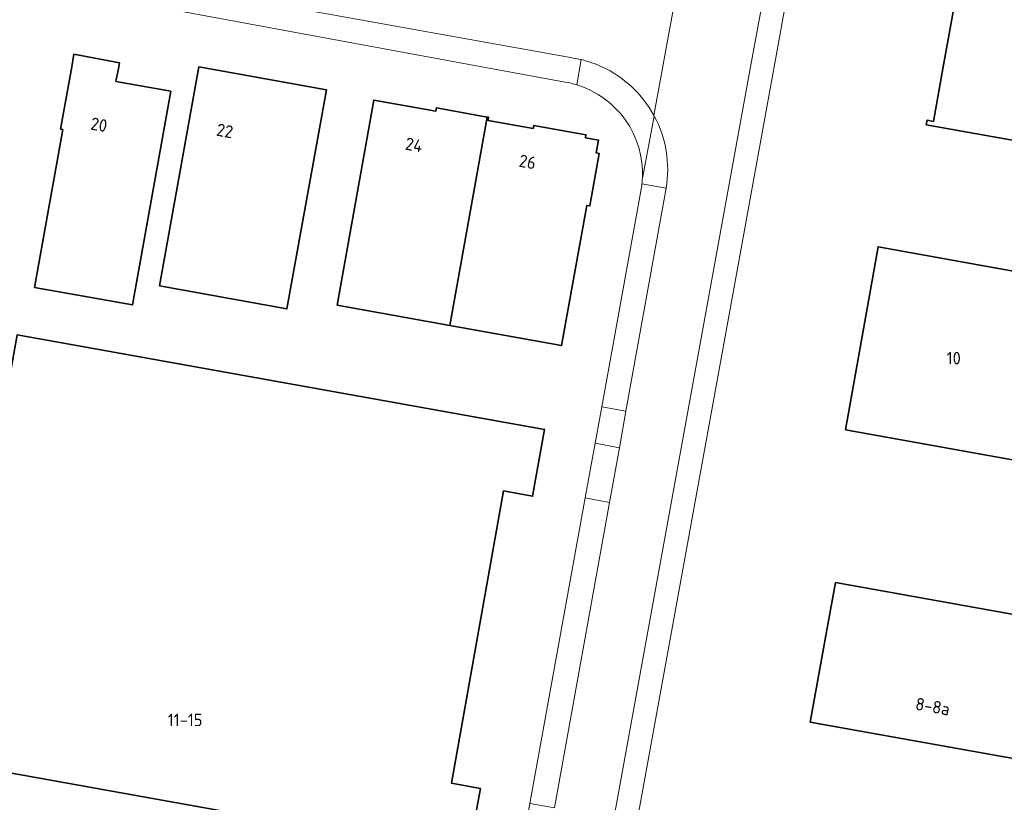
# Model space of a CAD drawing. Header units: metres. Extents: x 149984 to 156489, y 469398 to 478068.
# Tile 635 of 656: x 154512 to 154618, y 471421 to 471505. Entities that reach past the tile are written whole.
import ezdxf
from ezdxf.enums import TextEntityAlignment as Align

# ---------------------------------------------------------------- set-up
doc = ezdxf.new("R2010")
doc.units = ezdxf.units.M
doc.header["$LTSCALE"] = 0.75
for name, color, linetype, lineweight in [('B-WE-OG-BEBOUWING-GV', 6, 'Continuous', 35), ('B-WE-OG-BEBOUWING-T18', 1, 'Continuous', 18), ('B-WE-OG-TERREIN_ERF-GV', 252, 'Continuous', 18), ('B-WE-VH-GESLOTENVERHARDING_ASFALT-GV', 252, 'Continuous', 18), ('B-WE-VH-OPENVERHARDING_BETONSTRAATSTEEN-GV', 252, 'Continuous', 18)]:
    doc.layers.add(name, color=color, linetype=linetype, lineweight=lineweight)
doc.styles.add('NLCS-ISO-M750-T18', font='NLCS-ISO.ttf', dxfattribs={"height": 1.35})

msp = doc.modelspace()

# ---------------------------------------------------------------- linework, layer by layer
at = {"layer": 'B-WE-OG-BEBOUWING-GV', "flags": 128}
msp.add_lwpolyline([(154618.187, 471541.382), (154614.116, 471518.451), (154613.149, 471513.003), (154613.847, 471512.873), (154611.524, 471500), (154610.462, 471494.113), (154609.767, 471494.238), (154609.68, 471493.746), (154655.135, 471485.631)], dxfattribs=at)
for points in [[(154517.405, 471500), (154516.203, 471493.283), (154516.449, 471493.238), (154513.399, 471476.2), (154523.968, 471474.308), (154528.096, 471497.371), (154522.19, 471498.427), (154522.482, 471500), (154522.564, 471500.443), (154517.648, 471501.355)], [(154526.871, 471476.352), (154540.655, 471473.874), (154544.906, 471497.525), (154531.121, 471500)], [(154562.283, 471494.585), (154556.794, 471495.585), (154556.729, 471495.229), (154550.031, 471496.422), (154546.089, 471474.283), (154558.23, 471472.09)], [(154558.23, 471472.09), (154570.296, 471469.91), (154573.031, 471485.053), (154573.363, 471484.994), (154574.37, 471490.648), (154574.052, 471490.705), (154574.304, 471492.099), (154572.881, 471492.353), (154572.938, 471492.669), (154567.302, 471493.687), (154567.242, 471493.357), (154562.36, 471494.226), (154562.42, 471494.56), (154562.283, 471494.585)], [(154654.684, 471464.816), (154655.859, 471471.329), (154655.573, 471471.381), (154654.657, 471471.546), (154656.092, 471479.505), (154641.299, 471482.144), (154639.883, 471474.207), (154604.483, 471480.583), (154600.964, 471460.839), (154636.416, 471454.47), (154635.003, 471446.59), (154650.881, 471443.727)], [(154560.232, 471414.919), (154561.535, 471422.123), (154558.416, 471422.688), (154564.048, 471454.226), (154567.167, 471453.662), (154568.472, 471460.869), (154511.512, 471471.062), (154503.291, 471425.122)], [(154599.879, 471444.354), (154598.995, 471439.433), (154597.164, 471429.262), (154644.851, 471420.741), (154647.524, 471435.759), (154648.415, 471440.679), (154636.277, 471442.876), (154635.36, 471437.979)]]:
    msp.add_lwpolyline(points, close=True, dxfattribs=at)
at = {"layer": 'B-WE-OG-TERREIN_ERF-GV', "flags": 128}
for points in [[(154665.235, 471544.583), (154600.812, 471556.585), (154599.399, 471548.737), (154594.548, 471521.108), (154596.537, 471520.737), (154596.979, 471520.654), (154597.111, 471521.39), (154603.737, 471520.163), (154603.255, 471517.67), (154602.552, 471513.749), (154595.958, 471514.969), (154593.257, 471500), (154556.606, 471298.468), (154555.894, 471298.596), (154542.559, 471300.989), (154480.329, 471312.158), (154475.288, 471313.063), (154451.636, 471317.308), (154441.893, 471319.056), (154439.033, 471319.569), (154406.267, 471325.45), (154405.736, 471325.545), (154399.66, 471326.674), (154375.418, 471331.233)], [(154655.135, 471485.631), (154609.68, 471493.746), (154609.767, 471494.238), (154610.462, 471494.113), (154611.524, 471500), (154613.847, 471512.873), (154613.149, 471513.003), (154614.116, 471518.451), (154618.187, 471541.382)], [(154570.693, 471498.359), (154561.693, 471500), (154515.089, 471508.642), (154506.543, 471510.18), (154497.61, 471511.774), (154490.919, 471512.978), (154488.172, 471513.47)], [(154549.076, 471322.002), (154552.653, 471341.777), (154556.925, 471365.394), (154561.196, 471389.011), (154562.264, 471394.915), (154563.332, 471400.819), (154565.824, 471414.595), (154566.892, 471420.5), (154572.855, 471453.465), (154573.923, 471459.369), (154574.635, 471463.305), (154578.954, 471487.184), (154578.976, 471487.366), (154578.978, 471487.383)], [(154636.416, 471454.47), (154600.964, 471460.839), (154604.483, 471480.583), (154639.883, 471474.207)]]:
    msp.add_lwpolyline(points, dxfattribs=at)
for points in [[(154522.482, 471500), (154522.19, 471498.427), (154528.096, 471497.371), (154523.968, 471474.308), (154513.399, 471476.2), (154516.449, 471493.238), (154516.203, 471493.283), (154517.405, 471500), (154517.648, 471501.355), (154522.564, 471500.443)], [(154526.871, 471476.352), (154531.121, 471500), (154544.906, 471497.525), (154540.655, 471473.874)], [(154558.23, 471472.09), (154546.089, 471474.283), (154550.031, 471496.422), (154556.729, 471495.229), (154556.794, 471495.585), (154562.283, 471494.585), (154562.42, 471494.56), (154562.36, 471494.226), (154567.242, 471493.357), (154567.302, 471493.687), (154572.938, 471492.669), (154572.881, 471492.353), (154574.304, 471492.099), (154574.052, 471490.705), (154574.37, 471490.648), (154573.363, 471484.994), (154573.031, 471485.053), (154570.296, 471469.91)], [(154560.232, 471414.919), (154503.291, 471425.122), (154511.512, 471471.062), (154568.472, 471460.869), (154567.167, 471453.662), (154564.048, 471454.226), (154558.416, 471422.688), (154561.535, 471422.123)], [(154599.879, 471444.354), (154635.36, 471437.979), (154636.277, 471442.876), (154648.415, 471440.679), (154647.524, 471435.759), (154644.851, 471420.741), (154597.164, 471429.262), (154598.995, 471439.433)]]:
    msp.add_lwpolyline(points, close=True, dxfattribs=at)
at = {"layer": 'B-WE-OG-TERREIN_ERF-GV'}
for points in [[(154571.958, 471498.058, 0.0322765), (154570.693, 471498.359)], [(154579.025, 471487.98, 0.3430172), (154571.958, 471498.058)], [(154578.978, 471487.383, 0.0151136), (154579.025, 471487.98)]]:
    msp.add_lwpolyline(points, format="xyb", dxfattribs=at)
at = {"layer": 'B-WE-VH-GESLOTENVERHARDING_ASFALT-GV', "flags": 128}
for points in [[(154547.579, 471314.164), (154545.531, 471302.982), (154548.272, 471302.48), (154554.584, 471301.324), (154590.716, 471500), (154591.847, 471506.219), (154594.548, 471521.108), (154587.907, 471522.348), (154587.076, 471517.807)], [(154488.519, 471515.797), (154491.41, 471515.285), (154494.317, 471514.77), (154498.04, 471514.111), (154500.225, 471513.724), (154506.133, 471512.677), (154506.886, 471512.544), (154515.488, 471511.02), (154515.72, 471510.979), (154522.674, 471509.747), (154571.284, 471500.995)], [(154580.267, 471494.767), (154583.079, 471510.13)], [(154583.079, 471510.13), (154580.267, 471494.767), (154580.319, 471494.672)], [(154581.593, 471486.893), (154577.252, 471462.833), (154576.542, 471458.896), (154575.476, 471452.992), (154569.528, 471420.024)]]:
    msp.add_lwpolyline(points, dxfattribs=at)
at = {"layer": 'B-WE-VH-GESLOTENVERHARDING_ASFALT-GV'}
for points in [[(154571.284, 471500.995, -0.0239622), (154572.402, 471500.782)], [(154572.402, 471500.782, -0.0494544), (154574.662, 471500)], [(154574.662, 471500, -0.1614687), (154580.267, 471494.767)], [(154580.319, 471494.672, -0.166076), (154581.593, 471486.893)]]:
    msp.add_lwpolyline(points, format="xyb", dxfattribs=at)
at = {"layer": 'B-WE-VH-OPENVERHARDING_BETONSTRAATSTEEN-GV', "flags": 128}
for points in [[(154555.894, 471298.596), (154556.606, 471298.468), (154593.257, 471500), (154595.958, 471514.969), (154596.979, 471520.654), (154596.537, 471520.737), (154594.548, 471521.108), (154591.847, 471506.219), (154590.716, 471500), (154554.584, 471301.324), (154556.393, 471300.939)], [(154577.252, 471462.833), (154581.593, 471486.893), (154578.978, 471487.383), (154578.976, 471487.366), (154578.954, 471487.184), (154574.635, 471463.305)], [(154574.635, 471463.305), (154573.923, 471459.369), (154576.542, 471458.896), (154577.252, 471462.833)], [(154572.855, 471453.465), (154575.476, 471452.992), (154576.542, 471458.896), (154573.923, 471459.369)], [(154569.528, 471420.024), (154575.476, 471452.992), (154572.855, 471453.465), (154566.892, 471420.5)]]:
    msp.add_lwpolyline(points, close=True, dxfattribs=at)
for points in [[(154571.284, 471500.995), (154522.674, 471509.747), (154515.72, 471510.979), (154515.089, 471508.642)], [(154515.089, 471508.642), (154561.693, 471500), (154570.693, 471498.359)], [(154571.958, 471498.058), (154572.402, 471500.782)], [(154572.402, 471500.782), (154571.958, 471498.058)], [(154579.025, 471487.98), (154580.319, 471494.672), (154580.267, 471494.767)], [(154580.319, 471494.672), (154579.025, 471487.98)], [(154578.978, 471487.383), (154581.593, 471486.893)]]:
    msp.add_lwpolyline(points, dxfattribs=at)
at = {"layer": 'B-WE-VH-OPENVERHARDING_BETONSTRAATSTEEN-GV'}
for points in [[(154572.402, 471500.782, 0.0239622), (154571.284, 471500.995)], [(154574.662, 471500, 0.0494544), (154572.402, 471500.782)], [(154580.267, 471494.767, 0.1614687), (154574.662, 471500)], [(154570.693, 471498.359, -0.0322765), (154571.958, 471498.058)], [(154571.958, 471498.058, -0.3430172), (154579.025, 471487.98)], [(154581.593, 471486.893, 0.166076), (154580.319, 471494.672)], [(154579.025, 471487.98, -0.0151136), (154578.978, 471487.383)]]:
    msp.add_lwpolyline(points, format="xyb", dxfattribs=at)

# ---------------------------------------------------------------- texts
at = {"layer": 'B-WE-OG-BEBOUWING-T18', "style": 'NLCS-ISO-M750-T18'}
for s, rotation, p in [('20', 349.9, (154520.352, 471493.758)), ('22', 349.8, (154533.944, 471493.096)), ('24', 350.1, (154554.369, 471491.586)), ('26', 349.8, (154566.631, 471489.743)), ('8-8a', 349.9, (154610.378, 471430.964))]:
    msp.add_text(s, height=1.35, rotation=rotation, dxfattribs=at).set_placement(p, align=Align.MIDDLE)
for s, p in [('10', (154612.653, 471468.558)), ('11-15', (154529.655, 471429.513))]:
    msp.add_text(s, height=1.35, dxfattribs=at).set_placement(p, align=Align.MIDDLE)

doc.saveas('drawing.dxf')
